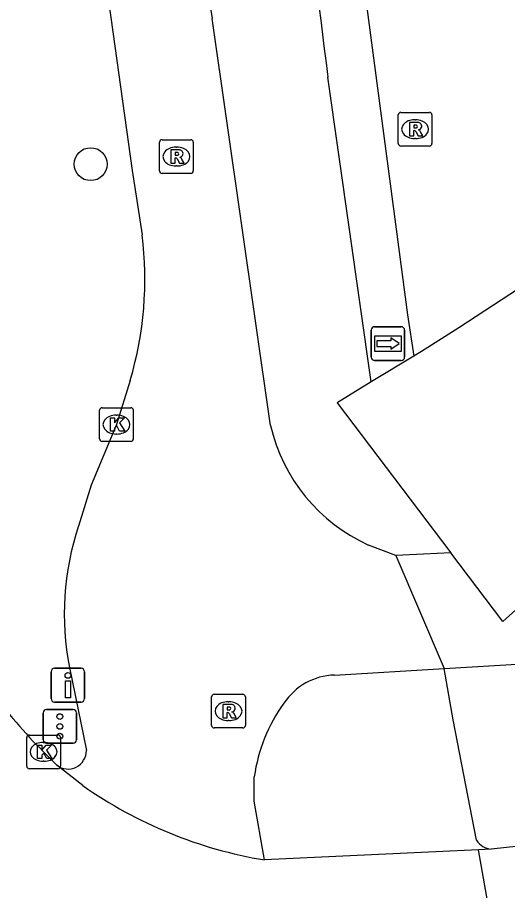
# Model space of a CAD drawing. Extents: x 161477 to 163040, y 383680 to 384868.
# Drawn here: x 161525.44 to 161539.99, y 384008.08 to 384033.98 of the extents above; entities that cross this region are included whole.
import ezdxf

# ---------------------------------------------------------------- set-up
doc = ezdxf.new("R2010")
doc.units = 0
for name, color, linetype in [('IMGEO_Boom', 7, 'Continuous'), ('IMGEO_Drukknoppaal', 7, 'Continuous'), ('IMGEO_Fietspad_open', 7, 'Continuous'), ('IMGEO_Kolk', 7, 'Continuous'), ('IMGEO_Rijbaan_lokaal_gesloten', 7, 'Continuous'), ('IMGEO_Rioolput', 7, 'Continuous'), ('IMGEO_Verkeerseiland_open', 7, 'Continuous'), ('IMGEO_Verkeersregelinstallatiepaal', 7, 'Continuous'), ('IMGEO_Voetpad_gesloten', 7, 'Continuous'), ('IMGEO_Voetpad_open', 7, 'Continuous'), ('IMGEO_Wegwijzer', 7, 'Continuous')]:
    doc.layers.add(name, color=color, linetype=linetype)

msp = doc.modelspace()

# ---------------------------------------------------------------- linework, layer by layer
at = {"layer": 'IMGEO_Boom'}
msp.add_circle((161527.612, 384029.632), 0.489, dxfattribs=at)
at = {"layer": 'IMGEO_Drukknoppaal'}
for p, q in [((161526.441, 384013.775), (161526.441, 384014.575)), ((161526.441, 384014.575), (161526.441, 384013.775)), ((161526.541, 384014.675), (161527.331, 384014.675)), ((161527.331, 384014.675), (161526.541, 384014.675)), ((161527.431, 384014.575), (161527.431, 384013.775)), ((161527.431, 384013.775), (161527.431, 384014.575)), ((161527.331, 384013.675), (161526.541, 384013.675)), ((161526.541, 384013.675), (161527.331, 384013.675))]:
    msp.add_line(p, q, dxfattribs=at)
msp.add_lwpolyline([(161527.011, 384014.3), (161527.011, 384013.8), (161526.861, 384013.8), (161526.861, 384014.3), (161527.011, 384014.3)], dxfattribs=at)
msp.add_circle((161526.936, 384014.465), 0.085, dxfattribs=at)
for centre, start, end in [((161526.541, 384014.575), 90, 180), ((161526.541, 384014.575), 90, 180), ((161527.331, 384014.575), 0, 90), ((161527.331, 384014.575), 360, 90), ((161526.541, 384013.775), 180, 270), ((161526.541, 384013.775), 180, 270), ((161527.331, 384013.775), 270, 0), ((161527.331, 384013.775), 270, 0)]:
    msp.add_arc(centre, 0.1, start, end, dxfattribs=at)
at = {"layer": 'IMGEO_Fietspad_open'}
for points in [[(161528.042, 384035.199), (161528.846, 384029.442), (161529.142, 384027.534)], [(161532.956, 384021.879), (161531.222, 384033.951)], [(161528.787, 384023.217), (161528.379, 384021.906), (161527.629, 384020.105), (161527.255, 384018.897)], [(161536.678, 384018.019), (161535.865, 384018.332)], [(161538.31, 384018.1), (161537.494, 384018.06), (161536.678, 384018.019)], [(161541.971, 384017.963), (161539.854, 384016.067), (161538.31, 384018.1)], [(161536.678, 384018.019), (161538.112, 384014.669)], [(161538.112, 384014.669), (161542.767, 384014.947)], [(161526.984, 384014.699), (161527.485, 384012.237)], [(161534.854, 384014.476), (161538.112, 384014.669)], [(161532.775, 384008.988), (161532.47, 384010.736), (161532.472, 384011.455)]]:
    msp.add_lwpolyline(points, dxfattribs=at)
for centre, radius, start, end in [((161662.837, 384053.792), 133.102, 185.1205, 188.573), ((161518.551, 384026.232), 10.671, 343.5886, 7.0094), ((161537.995, 384023.045), 5.172, 193.0296, 245.6828), ((161534.946, 384016.293), 8.12, 161.2938, 191.3191), ((161534.915, 384012.599), 1.878, 91.8535, 146.3722), ((161537.209, 384010.817), 4.78, 143.8209, 172.3322), ((161526.939, 384012.233), 0.546, 232.1842, 0.3722)]:
    msp.add_arc(centre, radius, start, end, dxfattribs=at)
at = {"layer": 'IMGEO_Kolk'}
for p, q in [((161527.878, 384021.48), (161527.878, 384022.332)), ((161527.953, 384022.406), (161528.805, 384022.406)), ((161528.879, 384022.332), (161528.879, 384021.48)), ((161528.366, 384022.186), (161528.391, 384022.186)), ((161528.389, 384021.626), (161528.364, 384021.626)), ((161528.805, 384021.406), (161527.953, 384021.406)), ((161525.788, 384012.696), (161526.64, 384012.696)), ((161525.713, 384011.77), (161525.713, 384012.622)), ((161526.201, 384012.476), (161526.226, 384012.476)), ((161526.714, 384012.622), (161526.714, 384011.77)), ((161526.224, 384011.916), (161526.199, 384011.916)), ((161526.64, 384011.696), (161525.788, 384011.696))]:
    msp.add_line(p, q, dxfattribs=at)
for points in [[(161527.878, 384021.48), (161527.878, 384022.332)], [(161527.953, 384022.406), (161528.805, 384022.406)], [(161528.879, 384022.332), (161528.879, 384021.48)], [(161528.199, 384022.106), (161528.322, 384022.106), (161528.322, 384021.955), (161528.452, 384022.106), (161528.616, 384022.106), (161528.47, 384021.955), (161528.623, 384021.706), (161528.471, 384021.706), (161528.386, 384021.87), (161528.322, 384021.803), (161528.322, 384021.706), (161528.199, 384021.706), (161528.199, 384022.106)], [(161528.805, 384021.406), (161527.953, 384021.406)], [(161525.788, 384012.696), (161526.64, 384012.696)], [(161525.713, 384011.77), (161525.713, 384012.622)], [(161526.034, 384012.396), (161526.157, 384012.396), (161526.157, 384012.245), (161526.287, 384012.396), (161526.451, 384012.396), (161526.305, 384012.245), (161526.458, 384011.996), (161526.306, 384011.996), (161526.221, 384012.16), (161526.157, 384012.093), (161526.157, 384011.996), (161526.034, 384011.996), (161526.034, 384012.396)], [(161526.714, 384012.622), (161526.714, 384011.77)], [(161526.64, 384011.696), (161525.788, 384011.696)]]:
    msp.add_lwpolyline(points, dxfattribs=at)
for centre, start, end in [((161527.955, 384022.33), 91.552, 178.448), ((161527.955, 384022.33), 91.552, 178.448), ((161528.803, 384022.33), 1.552, 88.448), ((161528.803, 384022.33), 1.552, 88.448), ((161527.955, 384021.482), 181.552, 268.448), ((161527.955, 384021.482), 181.552, 268.448), ((161528.803, 384021.482), 271.552, 358.448), ((161528.803, 384021.482), 271.552, 358.448), ((161525.79, 384012.62), 91.552, 178.448), ((161525.79, 384012.62), 91.552, 178.448), ((161526.638, 384012.62), 1.552, 88.448), ((161526.638, 384012.62), 1.552, 88.448), ((161525.79, 384011.772), 181.552, 268.448), ((161525.79, 384011.772), 181.552, 268.448), ((161526.638, 384011.772), 271.552, 358.448), ((161526.638, 384011.772), 271.552, 358.448)]:
    msp.add_arc(centre, 0.0765, start, end, dxfattribs=at)
for centre, major_axis, ratio, start_param, end_param in [((161528.365, 384021.906), (-0.387, 0.002), 0.722429, 4.712389, 7.853982), ((161528.39, 384021.906), (-0.39, 0.002), 0.717154, 1.570796, 4.712389), ((161526.2, 384012.196), (-0.387, 0.002), 0.722429, 4.712389, 7.853982), ((161526.225, 384012.196), (-0.39, 0.002), 0.717154, 1.570796, 4.712389)]:
    msp.add_ellipse(centre, major_axis=major_axis, ratio=ratio, start_param=start_param, end_param=end_param, dxfattribs=at)
at = {"layer": 'IMGEO_Rijbaan_lokaal_gesloten'}
for points in [[(161535.009, 384040.343), (161537.019, 384025.165), (161537.206, 384023.934)], [(161554.564, 384036.002), (161551.701, 384033.843), (161550.826, 384033.198), (161549.891, 384032.523), (161549.283, 384032.084), (161548.205, 384031.305), (161546.103, 384029.805), (161545.121, 384029.12), (161543.982, 384028.35), (161541.095, 384026.441), (161538.547, 384024.778), (161537.439, 384024.076), (161537.206, 384023.934)], [(161526.604, 384011.802), (161526.214, 384012.196)], [(161527.376, 384011.196), (161526.604, 384011.802)], [(161554.858, 384011.021), (161541.743, 384009.578), (161541.512, 384009.524), (161539.504, 384009.307)], [(161539.126, 384009.289), (161532.775, 384008.988)], [(161539.504, 384009.307), (161539.126, 384009.289)], [(161539.778, 384005.647), (161539.126, 384009.289)]]:
    msp.add_lwpolyline(points, dxfattribs=at)
for centre, radius, start, end in [((161535.844, 384021.959), 13.713, 215.3668, 225.3951), ((161534.953, 384022.019), 13.212, 235.0045, 260.5098)]:
    msp.add_arc(centre, radius, start, end, dxfattribs=at)
at = {"layer": 'IMGEO_Rioolput'}
for p, q in [((161536.747, 384030.244), (161536.747, 384031.096)), ((161536.822, 384031.17), (161537.674, 384031.17)), ((161537.748, 384031.096), (161537.748, 384030.244)), ((161537.235, 384030.95), (161537.26, 384030.95)), ((161529.658, 384029.432), (161529.658, 384030.284)), ((161529.733, 384030.358), (161530.585, 384030.358)), ((161530.659, 384030.284), (161530.659, 384029.432)), ((161537.258, 384030.39), (161537.233, 384030.39)), ((161530.146, 384030.138), (161530.171, 384030.138)), ((161537.674, 384030.17), (161536.822, 384030.17)), ((161530.169, 384029.578), (161530.144, 384029.578)), ((161530.585, 384029.358), (161529.733, 384029.358)), ((161531.205, 384012.978), (161531.205, 384013.83)), ((161531.28, 384013.904), (161532.132, 384013.904)), ((161531.693, 384013.684), (161531.718, 384013.684)), ((161532.206, 384013.83), (161532.206, 384012.978)), ((161532.132, 384012.904), (161531.28, 384012.904)), ((161531.716, 384013.124), (161531.691, 384013.124))]:
    msp.add_line(p, q, dxfattribs=at)
for points in [[(161536.747, 384030.244), (161536.747, 384031.096)], [(161536.822, 384031.17), (161537.674, 384031.17)], [(161537.748, 384031.096), (161537.748, 384030.244)], [(161537.336, 384030.868), (161537.084, 384030.87), (161537.084, 384030.47)], [(161537.262, 384030.789), (161537.208, 384030.789), (161537.208, 384030.708)], [(161537.084, 384030.47), (161537.208, 384030.47), (161537.208, 384030.632), (161537.219, 384030.632)], [(161537.208, 384030.708), (161537.26, 384030.708)], [(161537.266, 384030.603), (161537.337, 384030.47), (161537.477, 384030.47), (161537.412, 384030.596)], [(161529.658, 384029.432), (161529.658, 384030.284)], [(161529.733, 384030.358), (161530.585, 384030.358)], [(161530.659, 384030.284), (161530.659, 384029.432)], [(161530.247, 384030.056), (161529.995, 384030.058), (161529.995, 384029.658)], [(161537.674, 384030.17), (161536.822, 384030.17)], [(161529.995, 384029.658), (161530.119, 384029.658), (161530.119, 384029.82), (161530.13, 384029.82)], [(161530.173, 384029.977), (161530.119, 384029.977), (161530.119, 384029.896)], [(161530.119, 384029.896), (161530.171, 384029.896)], [(161530.177, 384029.791), (161530.248, 384029.658), (161530.388, 384029.658), (161530.323, 384029.784)], [(161530.585, 384029.358), (161529.733, 384029.358)], [(161531.205, 384012.978), (161531.205, 384013.83)], [(161531.28, 384013.904), (161532.132, 384013.904)], [(161532.206, 384013.83), (161532.206, 384012.978)], [(161531.794, 384013.602), (161531.542, 384013.604), (161531.542, 384013.204)], [(161531.72, 384013.523), (161531.666, 384013.523), (161531.666, 384013.442)], [(161531.666, 384013.442), (161531.718, 384013.442)], [(161531.542, 384013.204), (161531.666, 384013.204), (161531.666, 384013.366), (161531.677, 384013.366)], [(161531.724, 384013.337), (161531.795, 384013.204), (161531.935, 384013.204), (161531.87, 384013.33)], [(161532.132, 384012.904), (161531.28, 384012.904)]]:
    msp.add_lwpolyline(points, dxfattribs=at)
for centre, radius, start, end in [((161536.824, 384031.094), 0.0765, 91.552, 178.448), ((161536.824, 384031.094), 0.0765, 91.552, 178.448), ((161537.672, 384031.094), 0.0765, 1.552, 88.448), ((161537.672, 384031.094), 0.0765, 1.552, 88.448), ((161537.268, 384030.693), 0.0964, 77.0061, 93.1865), ((161537.282, 384030.75), 0.0378, 276.6634, 79.6772), ((161537.335, 384030.758), 0.109, 350.3612, 89.416), ((161537.218, 384030.579), 0.0533, 26.0293, 88.6989), ((161537.244, 384030.897), 0.19, 274.7715, 282.9687), ((161537.333, 384030.758), 0.112, 277.5842, 350.9817), ((161537.317, 384030.543), 0.108, 29.5134, 73.7905), ((161529.735, 384030.282), 0.0765, 91.552, 178.448), ((161529.735, 384030.282), 0.0765, 91.552, 178.448), ((161530.583, 384030.282), 0.0765, 1.552, 88.448), ((161530.583, 384030.282), 0.0765, 1.552, 88.448), ((161530.246, 384029.946), 0.109, 350.3612, 89.416), ((161536.824, 384030.246), 0.0765, 181.552, 268.448), ((161536.824, 384030.246), 0.0765, 181.552, 268.448), ((161537.672, 384030.246), 0.0765, 271.552, 358.448), ((161537.672, 384030.246), 0.0765, 271.552, 358.448), ((161530.129, 384029.767), 0.0533, 26.0293, 88.6989), ((161530.155, 384030.085), 0.19, 274.7715, 282.9687), ((161530.179, 384029.881), 0.0964, 77.0061, 93.1865), ((161530.193, 384029.938), 0.0378, 276.6634, 79.6772), ((161530.244, 384029.946), 0.112, 277.5842, 350.9817), ((161530.228, 384029.731), 0.108, 29.5134, 73.7905), ((161529.735, 384029.434), 0.0765, 181.552, 268.448), ((161529.735, 384029.434), 0.0765, 181.552, 268.448), ((161530.583, 384029.434), 0.0765, 271.552, 358.448), ((161530.583, 384029.434), 0.0765, 271.552, 358.448), ((161531.282, 384013.828), 0.0765, 91.552, 178.448), ((161531.282, 384013.828), 0.0765, 91.552, 178.448), ((161532.13, 384013.828), 0.0765, 1.552, 88.448), ((161532.13, 384013.828), 0.0765, 1.552, 88.448), ((161531.702, 384013.631), 0.19, 274.7715, 282.9687), ((161531.726, 384013.427), 0.0964, 77.0061, 93.1865), ((161531.74, 384013.484), 0.0378, 276.6634, 79.6772), ((161531.793, 384013.492), 0.109, 350.3612, 89.416), ((161531.791, 384013.492), 0.112, 277.5842, 350.9817), ((161531.676, 384013.313), 0.0533, 26.0293, 88.6989), ((161531.775, 384013.277), 0.108, 29.5134, 73.7905), ((161531.282, 384012.98), 0.0765, 181.552, 268.448), ((161531.282, 384012.98), 0.0765, 181.552, 268.448), ((161532.13, 384012.98), 0.0765, 271.552, 358.448), ((161532.13, 384012.98), 0.0765, 271.552, 358.448)]:
    msp.add_arc(centre, radius, start, end, dxfattribs=at)
for centre, major_axis, ratio, start_param, end_param in [((161537.234, 384030.67), (-0.387, 0.002), 0.722429, 4.712389, 7.853982), ((161537.259, 384030.67), (-0.39, 0.002), 0.717154, 1.570796, 4.712389), ((161530.145, 384029.858), (-0.387, 0.002), 0.722429, 4.712389, 7.853982), ((161530.17, 384029.858), (-0.39, 0.002), 0.717154, 1.570796, 4.712389), ((161531.692, 384013.404), (-0.387, 0.002), 0.722429, 4.712389, 7.853982), ((161531.717, 384013.404), (-0.39, 0.002), 0.717154, 1.570796, 4.712389)]:
    msp.add_ellipse(centre, major_axis=major_axis, ratio=ratio, start_param=start_param, end_param=end_param, dxfattribs=at)
at = {"layer": 'IMGEO_Verkeerseiland_open'}
msp.add_lwpolyline([(161539.075, 384009.572), (161538.381, 384013.151), (161538.112, 384014.669)], dxfattribs=at)
msp.add_arc((161539.564, 384009.884), 0.58, 212.5238, 264.0677, dxfattribs=at)
at = {"layer": 'IMGEO_Verkeersregelinstallatiepaal'}
for p, q in [((161526.301, 384013.452), (161527.091, 384013.452)), ((161527.091, 384013.452), (161526.301, 384013.452)), ((161526.201, 384012.552), (161526.201, 384013.352)), ((161526.201, 384013.352), (161526.201, 384012.552)), ((161527.191, 384013.352), (161527.191, 384012.552)), ((161527.191, 384012.552), (161527.191, 384013.352)), ((161527.091, 384012.452), (161526.301, 384012.452)), ((161526.301, 384012.452), (161527.091, 384012.452))]:
    msp.add_line(p, q, dxfattribs=at)
for centre in [(161526.696, 384013.242), (161526.696, 384012.952), (161526.696, 384012.662)]:
    msp.add_circle(centre, 0.085, dxfattribs=at)
for centre, start, end in [((161526.301, 384013.352), 90, 180), ((161526.301, 384013.352), 90, 180), ((161527.091, 384013.352), 0, 90), ((161527.091, 384013.352), 360, 90), ((161526.301, 384012.552), 180, 270), ((161526.301, 384012.552), 180, 270), ((161527.091, 384012.552), 270, 0), ((161527.091, 384012.552), 270, 0)]:
    msp.add_arc(centre, 0.1, start, end, dxfattribs=at)
at = {"layer": 'IMGEO_Voetpad_gesloten'}
for points in [[(161537.206, 384023.934), (161535.945, 384023.17)], [(161535.945, 384023.17), (161534.928, 384022.554), (161538.31, 384018.1)]]:
    msp.add_lwpolyline(points, dxfattribs=at)
at = {"layer": 'IMGEO_Voetpad_open'}
msp.add_lwpolyline([(161535.945, 384023.17), (161534.658, 384032.213)], dxfattribs=at)
msp.add_arc((162002.186, 384091.772), 471.307, 183.94269, 187.25992, dxfattribs=at)
at = {"layer": 'IMGEO_Wegwijzer'}
for p, q in [((161536.046, 384024.81), (161536.836, 384024.81)), ((161536.836, 384024.81), (161536.046, 384024.81)), ((161535.946, 384023.91), (161535.946, 384024.71)), ((161535.946, 384024.71), (161535.946, 384023.91)), ((161536.936, 384024.71), (161536.936, 384023.91)), ((161536.936, 384023.91), (161536.936, 384024.71)), ((161536.836, 384023.81), (161536.046, 384023.81)), ((161536.046, 384023.81), (161536.836, 384023.81))]:
    msp.add_line(p, q, dxfattribs=at)
for points in [[(161536.047, 384024.542), (161536.835, 384024.542), (161536.835, 384024.078), (161536.047, 384024.078), (161536.047, 384024.542)], [(161536.112, 384024.394), (161536.112, 384024.31), (161536.112, 384024.226), (161536.523, 384024.226), (161536.523, 384024.143), (161536.77, 384024.31), (161536.523, 384024.477), (161536.523, 384024.394), (161536.112, 384024.394)]]:
    msp.add_lwpolyline(points, dxfattribs=at)
for centre, start, end in [((161536.046, 384024.71), 90, 180), ((161536.046, 384024.71), 90, 180), ((161536.836, 384024.71), 0, 90), ((161536.836, 384024.71), 360, 90), ((161536.046, 384023.91), 180, 270), ((161536.046, 384023.91), 180, 270), ((161536.836, 384023.91), 270, 0), ((161536.836, 384023.91), 270, 0)]:
    msp.add_arc(centre, 0.1, start, end, dxfattribs=at)

doc.saveas('drawing.dxf')
